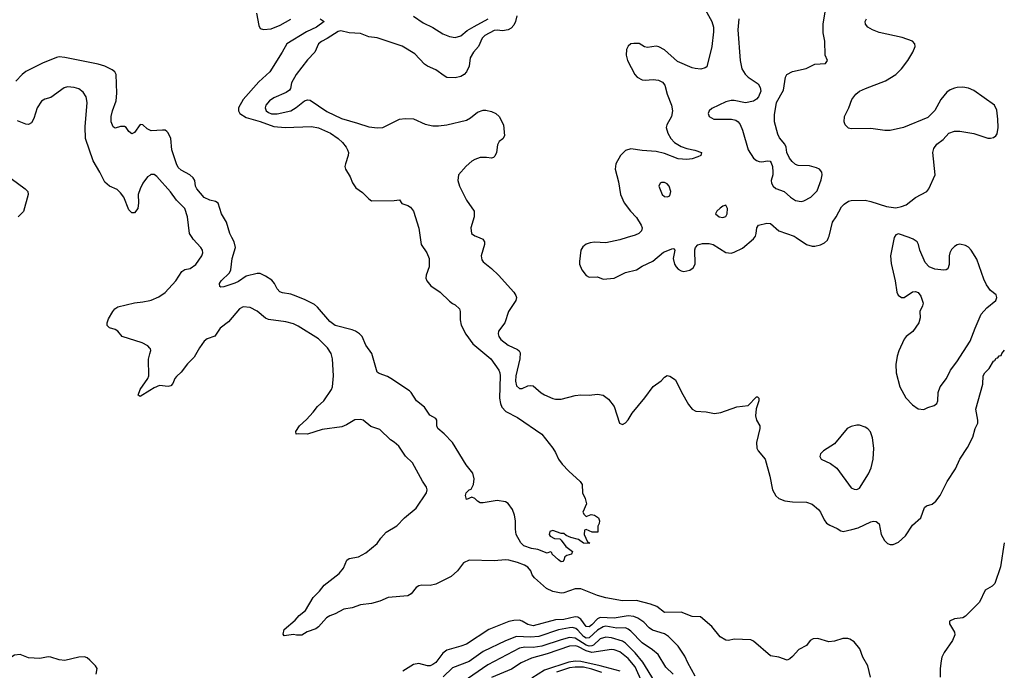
# Model space of a CAD drawing. Header units: inches. Extents: x 884549 to 1028252, y 526810 to 653624.
# Tile 906 of 1056: x 999066 to 1006128, y 606897 to 611563. Entities that reach past the tile are written whole.
import ezdxf

# ---------------------------------------------------------------- set-up
doc = ezdxf.new("R2010")
doc.units = ezdxf.units.IN
doc.header["$MEASUREMENT"] = 0
for name, color, linetype in [('A9690', 7, 'Continuous'), ('A9691', 7, 'Continuous'), ('B0600', 7, 'Continuous'), ('B0601', 7, 'Continuous')]:
    doc.layers.add(name, color=color, linetype=linetype)

msp = doc.modelspace()

# ---------------------------------------------------------------- linework, layer by layer
at = {"layer": 'A9690', "color": 5}
for points, elevation in [([(1000000, 609208), (999985.1, 609225.1), (999944.4, 609244.4), (999801.2, 609290), (999769, 609330), (999750, 609340.9), (999710, 609353.2), (999693.2, 609370), (999692.7, 609390), (999702.5, 609417.5), (999733.2, 609470), (999749.2, 609490), (999770, 609504), (999890, 609531.8), (999950, 609539), (1000000, 609550.1)], 2180), ([(1000000, 608904.4), (999930, 608861.2), (999915.3, 608870), (999929.6, 608910), (999985.1, 608990), (999991.6, 609010), (999989.4, 609129.4), (1000000, 609166.8)], 2180), ([(999615.6, 606870), (999622.7, 606910), (999609.5, 606929.5), (999569.2, 606970), (999550, 606986), (999530, 606994.5), (999490, 606991.8), (999390, 606967.8), (999350, 606971.5), (999290, 606991.6), (999270, 606994), (999210, 606980.9), (999130, 606986.3), (999069.5, 607009.5), (999030, 607004.5), (999010, 606994), (998976.3, 606970), (998965.4, 606954.6), (998905.7, 606830)], 2220)]:
    msp.add_lwpolyline(points, dxfattribs=dict(at, elevation=elevation))
at = {"layer": 'A9691', "color": 5}
for points, elevation in [([(1000000, 610771.7), (999980.9, 610780.9), (999950, 610808), (999930, 610811.5), (999890, 610754), (999870, 610744.5), (999850, 610760.9), (999830.9, 610790.9), (999817.2, 610797.3), (999790, 610796.9), (999750, 610784.5), (999735.9, 610795.9), (999723, 610830), (999723.5, 610870), (999732.8, 610910), (999758.4, 610981.6), (999764, 611036), (999757.9, 611170), (999747.8, 611190), (999730, 611203.2), (999676, 611230), (999630, 611243.1), (999390, 611293.2), (999350, 611295.8), (999330, 611291.9), (999230, 611252.1), (999110, 611190.5), (999084.1, 611170), (999038.3, 611121.6)], 2160), ([(1000000, 610446.9), (999983.5, 610436.5), (999950, 610391.8), (999929.2, 610350), (999916.5, 610310), (999919.3, 610250), (999913, 610210), (999890, 610179), (999870, 610179), (999850, 610199), (999813.6, 610290), (999790, 610321.6), (999764.6, 610344.6), (999709.7, 610369.7), (999677, 610397), (999642, 610470), (999592.1, 610552.1), (999538.4, 610710), (999534.8, 610794.8), (999549.8, 610970), (999542.6, 611010), (999522.4, 611042.4), (999490, 611066.3), (999458, 611078), (999410, 611081.5), (999385, 611075), (999290, 611006), (999246.6, 610993.4), (999222, 610978), (999192.3, 610930), (999166.6, 610853.4), (999150, 610823.6), (999128.5, 610811.5), (999110, 610814), (999050, 610838.5)], 2180), ([(999004.3, 610424.3), (999104.9, 610350), (999124, 610330), (999127.3, 610310), (999093.2, 610186.8), (999054.8, 610150)], 2180)]:
    msp.add_lwpolyline(points, dxfattribs=dict(at, elevation=elevation))
at = {"layer": 'B0600', "color": 5}
for points, elevation in [([(1000000, 609550.1), (1000010, 609552.3), (1000063.6, 609576.4), (1000110, 609607.2), (1000185.6, 609690), (1000230, 609758), (1000250, 609770.4), (1000290, 609777.6), (1000330, 609808.4), (1000372.4, 609870), (1000378.9, 609890), (1000376.3, 609910), (1000365.6, 609930), (1000309.6, 609990), (1000303.2, 610000)], 2180), ([(1001939, 610000), (1001946.3, 609950), (1001987, 609890), (1002002.6, 609850), (1002003.1, 609790), (1001981.3, 609730), (1001979.7, 609710), (1001985.2, 609690), (1002014.5, 609654.5), (1002082, 609610), (1002150, 609544.9), (1002170, 609527.7), (1002190, 609519.1), (1002220.7, 609490), (1002225.5, 609470), (1002224.9, 609410), (1002232.8, 609372.8), (1002266.9, 609306.9), (1002317.4, 609237.4), (1002444.9, 609130), (1002502.4, 609050), (1002510.2, 609030.2), (1002511.4, 609010), (1002508.5, 608848.5), (1002513.8, 608810), (1002524.5, 608784.5), (1002552.7, 608752.7), (1002636.5, 608710), (1002810.3, 608590), (1002890.6, 608490), (1002910, 608458), (1002930.5, 608410), (1002955.8, 608375.8), (1003004.2, 608324.2), (1003086, 608250), (1003101, 608230), (1003102, 608170), (1003122, 608130), (1003130.6, 608090), (1003106, 608030), (1003114.4, 608014.4), (1003130, 608001), (1003166, 608014), (1003190, 608010.6), (1003218, 607990), (1003224.7, 607970), (1003222, 607950), (1003212, 607930), (1003212.7, 607887.3), (1003172.7, 607887.3), (1003130, 607906), (1003118, 607902), (1003114, 607870), (1003138, 607818), (1003154, 607810), (1003150, 607806), (1003110, 607809.2), (1003074, 607834), (1003018, 607850), (1002984.5, 607864.5), (1002970, 607878), (1002950, 607879), (1002890, 607898.4), (1002867.7, 607892.3), (1002862.6, 607870), (1002870, 607858), (1002903, 607843), (1002939.2, 607839.2), (1002950.5, 607830.5), (1002984.3, 607784.3), (1003031, 607750), (1003024.7, 607730), (1002990, 607720.7), (1002976.3, 607710), (1002970, 607686), (1002962, 607678), (1002950, 607675.3), (1002930, 607689.3), (1002886, 607730), (1002882, 607742), (1002870, 607746), (1002850, 607738), (1002782.5, 607762.5), (1002738, 607770), (1002681.2, 607790), (1002659.3, 607810), (1002627, 607870), (1002621.6, 607910), (1002623, 607970), (1002615.1, 608010), (1002600.7, 608050), (1002570, 608092.7), (1002550, 608105.2), (1002490, 608115.3), (1002390, 608097.2), (1002370, 608099), (1002349.4, 608109.4), (1002330, 608128.7), (1002310, 608138), (1002270, 608122), (1002262.9, 608150), (1002268.3, 608170), (1002290, 608190.4), (1002303.9, 608196.1), (1002320.5, 608230), (1002326, 608270), (1002316.2, 608310), (1002269.6, 608370), (1002169.4, 608530), (1002110, 608593.2), (1002065.2, 608630), (1002058, 608650), (1002058, 608690), (1002050, 608704), (1002007.6, 608727.6), (1001970, 608785.2), (1001913.2, 608830), (1001873.2, 608890), (1001861, 608901), (1001729, 608990), (1001703.9, 609003.9), (1001644.8, 609024.8), (1001630, 609035.3), (1001592.7, 609170), (1001549.7, 609229.7), (1001523.6, 609290), (1001503.6, 609310), (1001474, 609330), (1001450, 609339.8), (1001329.1, 609369.1), (1001290, 609399.7), (1001201.4, 609501.4), (1001179.9, 609519.9), (1001114, 609554), (1001050, 609580.3), (1001010, 609594), (1000950, 609603), (1000931.1, 609611.1), (1000912.3, 609632.3), (1000894.7, 609670), (1000874.6, 609694.6), (1000830, 609724.4), (1000790, 609742.3), (1000770, 609743.5), (1000690, 609724.5), (1000635.7, 609684.3), (1000610, 609672.4), (1000530, 609647.3), (1000510, 609646), (1000501.2, 609650), (1000499.6, 609670), (1000511.6, 609690), (1000570, 609748), (1000580.7, 609770), (1000589.6, 609849.6), (1000613.6, 609930), (1000605.1, 609970), (1000588.8, 610000)], 2160), ([(1002361.7, 610000), (1002387.3, 609990), (1002399.3, 609970), (1002399.5, 609950), (1002374.9, 609870), (1002380.8, 609840.8), (1002390, 609826.4), (1002450, 609779.5), (1002499.5, 609730), (1002610.4, 609610), (1002625.8, 609585.8), (1002628.8, 609570), (1002624.6, 609550), (1002572.6, 609470), (1002544.9, 609390), (1002501.3, 609330), (1002497, 609310), (1002503.1, 609290), (1002517.4, 609270), (1002570, 609229.3), (1002636.8, 609196.8), (1002648.3, 609188.3), (1002654.9, 609174.9), (1002654.2, 609130), (1002625.2, 609010), (1002621.3, 608970), (1002630, 608937.1), (1002650, 608918.7), (1002670, 608918.9), (1002710, 608936.5), (1002730, 608939.6), (1002750, 608936.5), (1002806.6, 608886.6), (1002830, 608871.4), (1002890, 608845.3), (1002910, 608841.1), (1002950, 608842), (1003050, 608867.2), (1003090, 608872.2), (1003150, 608870.4), (1003210, 608878.4), (1003250, 608870.4), (1003290, 608840.4), (1003328.7, 608790), (1003368.4, 608668.4), (1003390, 608658.8), (1003410, 608670.8), (1003430, 608694), (1003459.7, 608740.2), (1003550, 608850.4), (1003610, 608932.4), (1003666.9, 608973.1), (1003690, 608998.8), (1003710, 609010.8), (1003730, 609007.3), (1003770, 608981), (1003812.2, 608892.2), (1003862.2, 608802.2), (1003888.8, 608768.8), (1003914.4, 608754.4), (1003989.6, 608750.4), (1004050, 608739.5), (1004094.7, 608745.3), (1004210, 608786.8), (1004290, 608795.5), (1004350, 608858), (1004357.5, 608857.5), (1004367.5, 608847.5), (1004368.2, 608830), (1004347.3, 608772.7), (1004343.1, 608723.1), (1004350.4, 608690.4), (1004373.4, 608650), (1004375.5, 608630), (1004350.3, 608530), (1004352.2, 608490), (1004362.4, 608470), (1004411.8, 608410), (1004446.5, 608290), (1004464.4, 608190), (1004488.8, 608148.8), (1004510.3, 608130), (1004553.2, 608113.1), (1004610, 608104.4), (1004710, 608103.2), (1004750, 608087.9), (1004796.5, 608050), (1004810.2, 608030), (1004835.2, 607975.2), (1004852.6, 607952.6), (1004876.6, 607936.6), (1004930, 607914.7), (1004956.3, 607896.3), (1004973.1, 607893.1), (1005034.3, 607905.7), (1005080.2, 607919.8), (1005170, 607961.1), (1005190, 607966.9), (1005210, 607964.9), (1005230, 607947.7), (1005245.8, 607870), (1005268.2, 607828.2), (1005290, 607806.9), (1005310, 607798.4), (1005330, 607798.2), (1005370, 607815.3), (1005419.7, 607860.3), (1005470, 607937.2), (1005529.1, 607990.9), (1005554.4, 608065.6), (1005570, 608076.9), (1005610, 608087.4), (1005637.4, 608110), (1005667.2, 608150), (1005717.8, 608250), (1005777.3, 608342.7), (1005808.1, 608410), (1005864.9, 608495.1), (1005901.7, 608570), (1005918.9, 608630), (1005937.3, 608670), (1005938.7, 608690), (1005924.8, 608770), (1005975.1, 608950), (1005976.9, 609010), (1005987.2, 609030), (1006018.2, 609061.8), (1006050, 609113.7), (1006060.1, 609119.9), (1006070, 609134.9), (1006081.2, 609138.8), (1006090, 609153), (1006104.7, 609155.3), (1006109.4, 609170), (1006130, 609193.4)], 2180), ([(1003422.6, 610000), (1003370, 609983.5), (1003270, 609963.6), (1003190, 609966.9), (1003156.9, 609963.1), (1003130, 609953), (1003104.8, 609935.2), (1003091.5, 609910), (1003080.7, 609830), (1003081.5, 609810), (1003097.7, 609770), (1003130, 609729.2), (1003150, 609716.9), (1003210, 609719.5), (1003250, 609703), (1003330, 609710.2), (1003410, 609749.4), (1003489.6, 609770), (1003530, 609795.5), (1003608.2, 609831.8), (1003683.5, 609896.5), (1003750, 609921), (1003758.8, 609918.8), (1003764.7, 609910), (1003752.4, 609850), (1003762.4, 609810), (1003774.9, 609790), (1003790, 609773), (1003810, 609761.6), (1003830, 609757.1), (1003873, 609767), (1003897.1, 609782.9), (1003909.6, 609810), (1003907.5, 609912.5), (1003912.7, 609930), (1003930, 609947.3), (1003962.8, 609957.2), (1004010, 609958.9), (1004039.1, 609950), (1004130, 609893.1), (1004168.9, 609888.9), (1004190, 609894.9), (1004250, 609924.9), (1004330, 609992.3), (1004335.4, 610000)], 2220), ([(1004635.4, 610000), (1004710.2, 609950.2), (1004750, 609938.3), (1004770, 609938.3), (1004810, 609947.7), (1004838.2, 609961.8), (1004858.8, 609981.2), (1004867.4, 610000)], 2220), ([(1005338.1, 610000), (1005312.3, 609870), (1005315.5, 609815.5), (1005345.7, 609690), (1005356.3, 609610), (1005367.2, 609587.2), (1005390, 609570.7), (1005410, 609570.7), (1005470, 609610.5), (1005490, 609614), (1005510, 609607.3), (1005530, 609581), (1005544.9, 609530), (1005542, 609510), (1005523.1, 609470), (1005525.3, 609425.2), (1005514.2, 609390), (1005472.6, 609327.4), (1005424.9, 609290), (1005410, 609271.3), (1005372.2, 609187.8), (1005360.2, 609150), (1005350.2, 609090), (1005351.8, 609030), (1005379.4, 608930), (1005421.3, 608850), (1005470, 608801.3), (1005510, 608772.7), (1005550, 608767.7), (1005578.3, 608781.7), (1005624.2, 608795.8), (1005644.5, 608810), (1005651.1, 608830), (1005654.7, 608890), (1005668.6, 608930), (1005712.8, 608990), (1005741.8, 609050), (1005788, 609110), (1005883.3, 609256.7), (1005917.8, 609350), (1005962.9, 609450), (1006002.6, 609497.4), (1006066.3, 609550), (1006075.4, 609570), (1006069.6, 609590), (1006030, 609621.1), (1006001.2, 609661.2), (1005981.6, 609701.6), (1005930, 609844.7), (1005890, 609909.8), (1005870, 609930.7), (1005850, 609942.9), (1005810, 609952.2), (1005790, 609947.9), (1005770, 609936.8), (1005750, 609915.1), (1005737.7, 609890), (1005732.8, 609870), (1005733.4, 609806.6), (1005722.9, 609777.1), (1005711.5, 609768.5), (1005693.1, 609766.9), (1005630, 609772.9), (1005590, 609789.8), (1005561.3, 609821.3), (1005521.5, 609910), (1005512.6, 609950), (1005502, 609970), (1005473.2, 609990), (1005445.6, 610000)], 2220), ([(1005167.2, 606847.2), (1005148.8, 606928.8), (1005114.2, 606990), (1005092.9, 607050), (1005050, 607099.8), (1005020.5, 607120.5), (1005004.8, 607124.8), (1004970, 607123.9), (1004910, 607104.9), (1004870, 607100.2), (1004790, 607125.7), (1004757.9, 607122.1), (1004736.5, 607110), (1004710, 607075.6), (1004653.5, 607046.5), (1004610, 606995.1), (1004590, 606978), (1004570, 606969.7), (1004510.7, 606990.7), (1004450, 607001.5), (1004330, 607106), (1004310, 607115.5), (1004190, 607120.3), (1004150, 607111), (1004130, 607113.1), (1004090, 607138), (1004031.3, 607211.3), (1003950, 607279.7), (1003890, 607282.6), (1003810, 607313.3), (1003690.4, 607310.3), (1003634.9, 607354.9), (1003590, 607370.9), (1003490, 607398.2), (1003390, 607396.1), (1003270, 607416.4), (1003210, 607432.8), (1003090, 607480.1), (1003050, 607480.1), (1002970, 607451.5), (1002950, 607448.9), (1002890, 607462.1), (1002844.7, 607484.7), (1002759.1, 607559.1), (1002742.4, 607582.4), (1002731.4, 607610), (1002710, 607636.1), (1002687.1, 607650), (1002635.4, 607670), (1002573.7, 607686.3), (1002550, 607688.6), (1002470, 607681), (1002290, 607686), (1002250, 607666.6), (1002206, 607610), (1002162, 607570), (1002050, 607513.6), (1002010, 607504.2), (1001950, 607506.6), (1001930, 607501.7), (1001908.7, 607490), (1001874.6, 607445.4), (1001850, 607432.1), (1001710, 607418), (1001650, 607393.3), (1001590, 607376.9), (1001510, 607365.4), (1001450, 607344.7), (1001390, 607335.8), (1001330, 607302.9), (1001290, 607287.6), (1001267.9, 607272.1), (1001210, 607209.6), (1001190, 607195.1), (1001127.3, 607172.7), (1001090, 607149), (1001051.6, 607148.4), (1001030, 607154), (1000963.1, 607143.1), (1000956.4, 607156.4), (1000963.6, 607190), (1001043.1, 607256.9), (1001069.8, 607290.2), (1001115.2, 607324.8), (1001170, 607418.4), (1001216.1, 607463.9), (1001250, 607506.4), (1001356.9, 607590), (1001387.8, 607630), (1001412.6, 607687.4), (1001430, 607697.6), (1001496, 607710), (1001550, 607739.5), (1001630, 607807), (1001655.5, 607844.5), (1001693.6, 607886.4), (1001770, 607933.7), (1001825.1, 607990), (1001910, 608059.5), (1001985.1, 608170), (1001989.5, 608190), (1001984.5, 608210), (1001954.5, 608254.5), (1001884.1, 608384.1), (1001833.7, 608433.7), (1001784.8, 608504.8), (1001753, 608533), (1001725.6, 608550), (1001650, 608622.9), (1001584.7, 608644.8), (1001529.3, 608690), (1001510, 608696.8), (1001470, 608692.9), (1001410, 608657), (1001375.9, 608644.1), (1001235, 608625), (1001130, 608589.7), (1001066, 608594), (1001048, 608590), (1001046.6, 608610), (1001072, 608650), (1001124, 608696), (1001171.6, 608748.4), (1001201, 608790), (1001246.6, 608830), (1001303.1, 608910), (1001309.7, 608930), (1001317.2, 609010), (1001309.7, 609130.3), (1001300.3, 609170), (1001273.5, 609210), (1001210, 609275.1), (1001064.2, 609364.2), (1001030, 609381.2), (1000975.7, 609395.7), (1000850, 609412.7), (1000830, 609423.1), (1000770, 609473.3), (1000719.2, 609499.2), (1000670, 609502.7), (1000642.4, 609490), (1000562.8, 609397.2), (1000503.1, 609350), (1000465.7, 609294.3), (1000410, 609273.6), (1000390, 609258), (1000355.8, 609210), (1000318, 609142), (1000270, 609096), (1000224.7, 609035.3), (1000190, 609005.1), (1000178.7, 608990), (1000165.1, 608954.9), (1000150, 608937), (1000130, 608931.5), (1000070, 608938.4), (1000030, 608922.9), (1000000, 608904.4)], 2180), ([(1000000, 609166.8), (1000006.6, 609190), (1000003.7, 609203.7), (1000000, 609208)], 2180), ([(1006128, 607810), (1006101.7, 607638.3), (1006059.6, 607520.4), (1006040.9, 607499.1), (1005990, 607471.8), (1005950, 607384.4), (1005850, 607286), (1005830, 607273.3), (1005770, 607266.6), (1005736, 607250), (1005734, 607230), (1005770.6, 607170), (1005773, 607150), (1005756.3, 607110), (1005696.7, 607023.3), (1005680.3, 606990), (1005674.1, 606965.9), (1005668.8, 606910), (1005668.6, 606848.6)], 2180), ([(1003910, 606855.8), (1003857.5, 606950), (1003837.4, 606997.4), (1003789, 607070), (1003719.9, 607139.9), (1003690, 607158.4), (1003604.4, 607184.4), (1003581.7, 607201.7), (1003543, 607243.1), (1003500.3, 607270), (1003470, 607283.1), (1003430, 607287.9), (1003330, 607271.3), (1003230, 607275.3), (1003210, 607266.5), (1003170, 607223.4), (1003150, 607208.6), (1003130, 607211.6), (1003090, 607262.8), (1003070, 607276.9), (1003050, 607281.3), (1002970, 607262.3), (1002910, 607258.5), (1002750, 607214.7), (1002710, 607224.8), (1002670, 607248.7), (1002650, 607255.2), (1002610, 607254.4), (1002573.8, 607246.2), (1002430.1, 607189.9), (1002270, 607084.9), (1002230, 607069.1), (1002130, 607042.3), (1002100.6, 607019.4), (1002050, 606952.9), (1002030, 606937.4), (1002010, 606928.9), (1001990, 606927.9), (1001930, 606945), (1001890, 606938.2), (1001814.3, 606890)], 2220), ([(1003752, 606870), (1003700.4, 606920.4), (1003645.3, 607010), (1003604.4, 607044.4), (1003530, 607093.9), (1003450, 607177.2), (1003430, 607192.7), (1003410, 607200.4), (1003350, 607199.7), (1003270, 607212.3), (1003250, 607208.8), (1003210, 607184), (1003150, 607129.9), (1003130, 607128.2), (1003110, 607139.3), (1003070, 607185.7), (1003055.9, 607195.9), (1003030, 607202.9), (1003010, 607202), (1002930, 607187), (1002790, 607138.4), (1002730, 607135.4), (1002630, 607139.1), (1002550, 607108.3), (1002390, 607032.5), (1002290, 606959.2), (1002170, 606914.8), (1002103.2, 606850)], 2240), ([(1003618.5, 606818.5), (1003535.4, 606955.4), (1003481.4, 607021.4), (1003410, 607092.2), (1003390, 607105.5), (1003310, 607130.3), (1003270, 607134.1), (1003230, 607121.4), (1003182.8, 607077.2), (1003170, 607071.2), (1003150, 607070.7), (1003130, 607077.1), (1003050, 607127.4), (1003010, 607131), (1002950, 607116.5), (1002810, 607069.9), (1002750, 607061.3), (1002690, 607063.6), (1002650, 607054.6), (1002424.9, 606935.1), (1002245.8, 606814.2)], 2260), ([(1003530.7, 606810), (1003480.5, 606920.5), (1003430, 606981.1), (1003370, 607028.4), (1003330, 607044.6), (1003310, 607045.6), (1003170, 607024.9), (1003130, 607035.3), (1003070, 607066.5), (1003050, 607072.1), (1003010, 607069.4), (1002850, 607015.4), (1002736.9, 606983.1), (1002663.5, 606950), (1002594.5, 606905.5), (1002450, 606846)], 2280), ([(1003373.9, 606890), (1003229.8, 606929.8), (1003090, 606961.1), (1003050, 606962.2), (1003004, 606956), (1002830, 606898.9), (1002738.5, 606841.5)], 2320), ([(1003240.6, 606880.6), (1003170, 606904.6), (1003110, 606918.5), (1003050, 606919.2), (1003010, 606913.6), (1002916, 606884)], 2340)]:
    msp.add_lwpolyline(points, dxfattribs=dict(at, elevation=elevation))
at = {"layer": 'B0600', "color": 5, "elevation": 2220}
msp.add_lwpolyline([(1005070, 608655.8), (1005030, 608646), (1005002, 608630), (1004910, 608521.3), (1004830.7, 608470), (1004810.7, 608450), (1004805.5, 608430), (1004814.8, 608410), (1004881, 608381), (1004926.1, 608346.1), (1005030, 608206), (1005050, 608195), (1005070, 608192.8), (1005090, 608204.1), (1005154.1, 608305.9), (1005172.9, 608350), (1005187.2, 608410), (1005192.8, 608490), (1005183.5, 608563.5), (1005167.2, 608607.2), (1005150, 608628.3), (1005130, 608639.7), (1005090, 608654.7)], close=True, dxfattribs=at)
at = {"layer": 'B0601', "color": 5}
for points, elevation in [([(1004224.7, 611570), (1004217.8, 611490), (1004233.6, 611270), (1004245.5, 611210), (1004270, 611172.2), (1004290, 611151.8), (1004363.1, 611103.1), (1004378, 611078), (1004382, 611050), (1004364, 611010), (1004350, 610993.2), (1004330, 610979.3), (1004272.4, 610967.6), (1004190, 610983), (1004170, 610983.6), (1004130, 610975.1), (1004030, 610926.6), (1004010.7, 610910), (1004004.9, 610890), (1004010.8, 610870), (1004044.7, 610850), (1004170.3, 610850.3), (1004202, 610842), (1004218.8, 610830), (1004232.4, 610812.4), (1004250.4, 610770.4), (1004290.3, 610630), (1004330, 610570.5), (1004350, 610554.4), (1004370, 610546.4), (1004390, 610543.1), (1004430.4, 610550.4), (1004448, 610548), (1004456.5, 610536.5), (1004464.9, 610510), (1004468.8, 610470), (1004468.8, 610450), (1004456.9, 610410), (1004458, 610390), (1004469.5, 610369.5), (1004490, 610351.5), (1004550.2, 610330.2), (1004594.4, 610290), (1004630, 610267.4), (1004670, 610260.3), (1004690, 610264.6), (1004739.6, 610290), (1004784.6, 610335.4), (1004814, 610414), (1004821.1, 610450), (1004818.7, 610470), (1004802.9, 610490), (1004781.6, 610501.6), (1004730, 610515.1), (1004650, 610517.4), (1004630, 610524.7), (1004606.3, 610546.3), (1004588.2, 610570), (1004567.3, 610610), (1004563, 610650), (1004554.3, 610670), (1004516.5, 610716.5), (1004503.3, 610743.3), (1004480.5, 610830), (1004479.5, 610880.5), (1004493.2, 610970), (1004543.3, 611056.7), (1004558.2, 611150), (1004568.7, 611171.3), (1004610, 611192.4), (1004706.6, 611213.4), (1004770, 611244), (1004846, 611250), (1004859, 611270), (1004844, 611310), (1004841.3, 611410), (1004829.7, 611470), (1004829.7, 611530), (1004857.8, 611710)], 2240), ([(1000765.8, 611610), (1000780.7, 611520.7), (1000790, 611499.5), (1000814, 611494), (1000870, 611498.3), (1000935.4, 611524.6), (1001010, 611566.7)], 2160), ([(1003970, 611657.1), (1004030, 611550.6), (1004043.1, 611510), (1004043.4, 611476.6), (1004030.3, 611370.3), (1003994.4, 611225.6), (1003983, 611217), (1003950.5, 611209.5), (1003910, 611212), (1003890, 611218.4), (1003784.1, 611264.1), (1003690, 611346.6), (1003650, 611368.3), (1003630, 611374), (1003570, 611363.5), (1003547.9, 611368), (1003510, 611393), (1003470, 611393), (1003450, 611389.6), (1003430, 611374.5), (1003417.6, 611350), (1003416, 611310), (1003425.7, 611270), (1003477.6, 611170), (1003494.4, 611150), (1003530, 611131.6), (1003551, 611129), (1003610, 611135.3), (1003648.9, 611128.9), (1003676.1, 611116.1), (1003693.8, 611093.8), (1003709.2, 611030), (1003740.2, 610950), (1003749.2, 610910), (1003742.2, 610870), (1003706.5, 610810), (1003703.6, 610790), (1003714, 610750), (1003735.2, 610710), (1003763.3, 610683.3), (1003810, 610653.7), (1003850, 610638.2), (1003907.6, 610627.6), (1003956, 610610), (1003950.6, 610590), (1003930, 610578.7), (1003890, 610564.2), (1003850, 610560.8), (1003790, 610566.2), (1003690, 610604.7), (1003630, 610618.7), (1003530, 610624.8), (1003450, 610636.4), (1003410, 610626), (1003374.4, 610590), (1003341.6, 610530), (1003337.6, 610490), (1003360.6, 610400.6), (1003374.9, 610310), (1003402, 610250), (1003448, 610190), (1003490, 610145.3), (1003524.2, 610090), (1003530.3, 610069.7), (1003526.4, 610050), (1003519.1, 610040.9), (1003507.7, 610030), (1003481.6, 610018.4), (1003422.6, 610000)], 2220), ([(1001221, 611570), (1001250.8, 611550), (1001194.9, 611510), (1001122.7, 611477.3), (1000981.5, 611390), (1000949.1, 611330), (1000860.3, 611190), (1000781.5, 611118.5), (1000670.1, 610990), (1000636.6, 610930), (1000635.9, 610910), (1000644.8, 610890), (1000690, 610862.7), (1000790, 610832.7), (1000890, 610796), (1000970.9, 610789.1), (1001158.3, 610798.3), (1001210, 610786.7), (1001294.9, 610750), (1001350.4, 610710), (1001381.6, 610681.6), (1001408.2, 610650), (1001418.4, 610630), (1001423.8, 610610), (1001423, 610590), (1001402.8, 610530), (1001398.8, 610510), (1001402.8, 610490), (1001435.6, 610435.6), (1001452.5, 610392.5), (1001477.5, 610357.5), (1001524, 610324), (1001570, 610278), (1001590, 610264.7), (1001753.2, 610266.8), (1001790, 610271), (1001806, 610246), (1001850, 610231.3), (1001870, 610218), (1001890.5, 610190.5), (1001928.9, 610068.9), (1001939, 610000)], 2160), ([(1002630.7, 611590), (1002621.6, 611550), (1002610, 611524.5), (1002590, 611502.9), (1002570, 611489.6), (1002530, 611483), (1002490, 611488.4), (1002470, 611486), (1002402.4, 611450), (1002383.7, 611430), (1002355.8, 611370), (1002322, 611330), (1002297.6, 611290), (1002290.3, 611230), (1002270, 611189.3), (1002253.4, 611170), (1002230, 611156.2), (1002190, 611146), (1002130, 611149.6), (1002110, 611159.6), (1002050, 611204.2), (1001990, 611229.6), (1001970, 611244), (1001899.3, 611319.4), (1001810, 611373), (1001630, 611432), (1001570, 611440.6), (1001510, 611463.2), (1001430, 611468.2), (1001370, 611483.7), (1001350, 611478.1), (1001271.7, 611428.3), (1001230, 611407.5), (1001209.1, 611390.9), (1001182.2, 611330), (1001130, 611275.6), (1001050.3, 611170), (1001015.3, 611110), (1001007.9, 611070), (1001001.4, 611058.6), (1000978.1, 611041.9), (1000890, 611002.2), (1000857.9, 610982.1), (1000832.3, 610950), (1000825.8, 610930), (1000834.2, 610910), (1000850, 610897.8), (1000871.2, 610888.8), (1000913, 610887), (1001010, 610908.7), (1001050, 610932.4), (1001110, 610981.1), (1001130, 610987.4), (1001150, 610985.2), (1001270, 610904.7), (1001373.5, 610853.5), (1001490, 610822.1), (1001570, 610795.3), (1001633, 610787), (1001670, 610791.1), (1001790, 610848.8), (1001830, 610855.3), (1001890, 610852.7), (1001975.1, 610815.1), (1002030, 610802), (1002070, 610801.3), (1002130, 610810.3), (1002270, 610842.7), (1002300.3, 610859.7), (1002350, 610899.5), (1002390, 610915.3), (1002410, 610915.3), (1002450, 610903.7), (1002480.5, 610890), (1002504.4, 610870), (1002537.3, 610810), (1002542.8, 610730), (1002530.4, 610709.6), (1002506, 610690), (1002493.2, 610666.8), (1002484.9, 610610), (1002474.6, 610585.4), (1002464.9, 610575.1), (1002450, 610569.6), (1002414.9, 610574.9), (1002370, 610574), (1002330, 610560.5), (1002310, 610548.2), (1002268.2, 610511.8), (1002212.4, 610450), (1002207.8, 610410), (1002220.9, 610370), (1002271.7, 610270), (1002326.4, 610190), (1002326.7, 610150), (1002302.6, 610070), (1002306.4, 610030), (1002330, 610012.4), (1002361.7, 610000)], 2180), ([(1001890, 611589), (1001960.3, 611540.3), (1002030, 611506.7), (1002102.2, 611462.2), (1002150, 611443.2), (1002190, 611436.5), (1002230, 611448.5), (1002275.2, 611484.8), (1002325.5, 611514.5), (1002427.3, 611570)], 2180), ([(1004867.4, 610000), (1004871.9, 610010), (1004895.1, 610110), (1004923.1, 610150), (1004959.4, 610220.6), (1004978.7, 610241.3), (1005010, 610262), (1005030, 610266.5), (1005130, 610268.2), (1005170, 610259.3), (1005282.3, 610222.3), (1005350, 610213.1), (1005390, 610222.3), (1005423.5, 610236.5), (1005492, 610288), (1005571.8, 610330), (1005586.3, 610350), (1005632.3, 610450), (1005616.4, 610610), (1005621.3, 610638.7), (1005645.1, 610670), (1005690, 610704.9), (1005730.8, 610749.2), (1005770, 610763.1), (1005810, 610762.7), (1005910, 610747.9), (1006010, 610714), (1006030, 610712.4), (1006050, 610717.1), (1006066.6, 610730), (1006075.6, 610744.4), (1006083.1, 610790), (1006081.4, 610850), (1006073.2, 610913.2), (1006056.9, 610950), (1005910, 611054.3), (1005870, 611072.6), (1005830, 611079.7), (1005790, 611077.6), (1005770, 611071.8), (1005739.9, 611060.1), (1005716.2, 611043.8), (1005672.4, 610990), (1005628.8, 610911.2), (1005579, 610861), (1005406, 610790), (1005310, 610767.8), (1005270, 610767.8), (1005170, 610782.6), (1005030, 610779.5), (1005010, 610785.2), (1004986, 610810), (1004979.3, 610830), (1004981.2, 610870), (1005012.7, 610930), (1005035.1, 610990), (1005063.7, 611030), (1005089.8, 611050.2), (1005133.2, 611070), (1005275.8, 611124.2), (1005349.6, 611170), (1005389.7, 611210), (1005435.4, 611270), (1005472.6, 611330), (1005487.6, 611370), (1005487, 611390), (1005469.2, 611410), (1005396, 611436), (1005230, 611472), (1005182, 611490), (1005149.4, 611510), (1005132, 611530), (1005129.4, 611550), (1005139.3, 611570)], 2220), ([(1000588.8, 610000), (1000572.5, 610030), (1000550.6, 610110.6), (1000514, 610170), (1000490, 610246.6), (1000470, 610260.4), (1000430, 610268.2), (1000390, 610286.9), (1000336.3, 610350), (1000327.7, 610370), (1000321.5, 610410), (1000311.6, 610430), (1000287.2, 610450), (1000224.1, 610484.1), (1000203.7, 610503.7), (1000189.9, 610530), (1000158.1, 610630), (1000150, 610711.5), (1000131.9, 610751.9), (1000122, 610762), (1000110, 610769.8), (1000091.1, 610771.1), (1000010, 610766.9), (1000000, 610771.7)], 2160), ([(1000303.2, 610000), (1000284.2, 610030), (1000270.9, 610150), (1000251.1, 610210), (1000189.8, 610269.8), (1000148.5, 610328.5), (1000050, 610438.9), (1000030, 610452.8), (1000008, 610452), (1000000, 610446.9)], 2180), ([(1004335.4, 610000), (1004342.4, 610010), (1004349, 610030), (1004352.2, 610070), (1004366, 610090), (1004423.8, 610103.8), (1004450, 610100.8), (1004510.4, 610050), (1004620.4, 610010), (1004635.4, 610000)], 2220), ([(1005445.6, 610000), (1005370, 610027.3), (1005350, 610019.3), (1005338.4, 610001.6), (1005338.1, 610000)], 2220)]:
    msp.add_lwpolyline(points, dxfattribs=dict(at, elevation=elevation))
at = {"layer": 'B0601', "color": 5, "elevation": 2240}
for points in [[(1003690, 610396), (1003670, 610395.4), (1003660.5, 610390), (1003650.4, 610370), (1003673, 610310), (1003690, 610294.9), (1003710, 610292.7), (1003730, 610301), (1003735.8, 610330), (1003724.7, 610370), (1003710, 610386)], [(1004130, 610232.3), (1004110, 610226), (1004090, 610212.3), (1004066.4, 610190), (1004057.1, 610170), (1004082.8, 610150), (1004110, 610145.3), (1004130, 610150.8), (1004140.7, 610170), (1004143.7, 610210)]]:
    msp.add_lwpolyline(points, close=True, dxfattribs=at)

doc.saveas('drawing.dxf')
